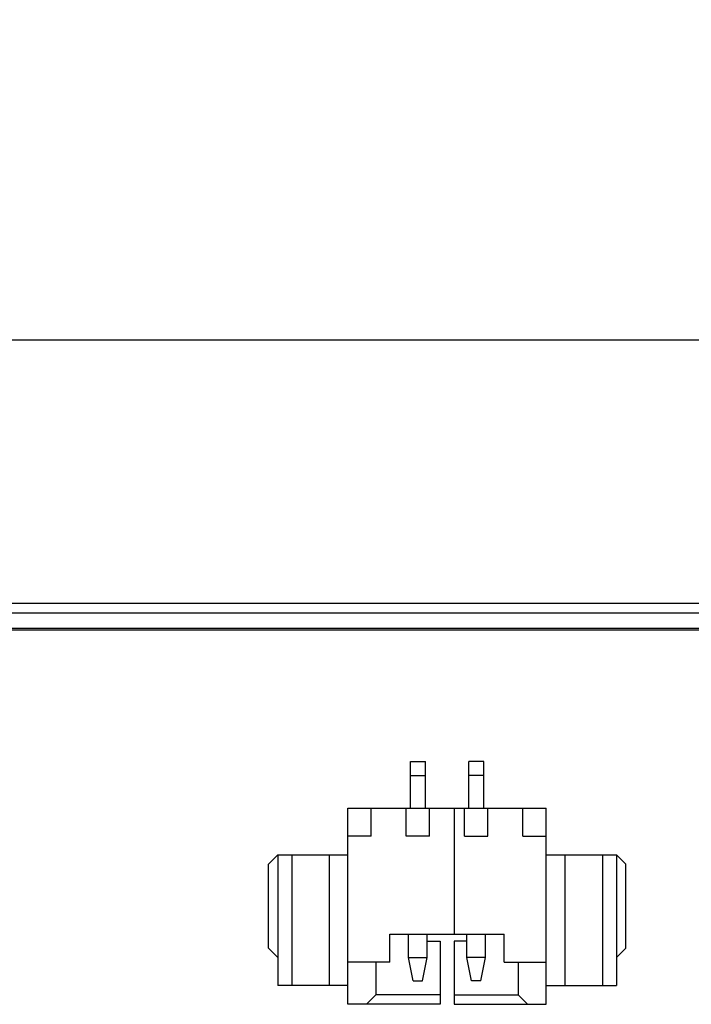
# Model space of a CAD drawing. Header units: millimetres. Extents: x 42 to 554, y 166 to 335.
# Tile 383 of 410: x 452 to 466, y 279 to 300. Entities that reach past the tile are written whole.
import ezdxf

# ---------------------------------------------------------------- set-up
doc = ezdxf.new("R2010")
doc.units = ezdxf.units.MM
doc.header["$LTSCALE"] = 30.734
doc.header["$PDMODE"] = 3
doc.header["$PDSIZE"] = 0.3125
doc.layers.get('0').update_dxf_attribs({"linetype": 'CONTINUOUS'})
doc.layers.get('Defpoints').update_dxf_attribs({"linetype": 'CONTINUOUS'})
doc.layers.add('Dim', color=6, linetype='CONTINUOUS', lineweight=13)
doc.styles.get("Standard").update_dxf_attribs({"font": 'txt', "width": 0.8})
doc.dimstyles.new('ISO-25_WS', dxfattribs={"dimscale": 1.8, "dimtxt": 2.5, "dimasz": 1.5, "dimexe": 1.25, "dimexo": 0.625, "dimtad": 1, "dimdsep": 46, "dimtxsty": 'Standard', "dimcen": 2.5, "dimadec": 0, "dimazin": 0, "dimtfac": 1, "dimtmove": 0, "dimatfit": 3, "dimfxl": 1, "dimtolj": 1, "dimtzin": 0, "dimarcsym": 0})

# ---------------------------------------------------------------- blocks, each defined once
blk = doc.blocks.new('*D23')
at = {"layer": 'Defpoints', "color": 0}
for p in [(517.244, 303.524), (353.236, 285.714), (517.244, 285.714)]:
    blk.add_point(p, dxfattribs=at)
at = {"layer": 'Dim', "color": 0, "lineweight": -2}
for p, q in [((353.236, 286.839), (353.236, 305.774)), ((517.244, 286.839), (517.244, 305.774)), ((355.936, 303.524), (514.544, 303.524))]:
    blk.add_line(p, q, dxfattribs=at)
at = {"layer": 'Dim', "color": 0}
for points in [[(355.936, 303.974), (355.936, 303.074), (353.236, 303.524)], [(514.544, 303.074), (514.544, 303.974), (517.244, 303.524)]]:
    blk.add_solid(points, dxfattribs=at)
at = {"layer": 'Dim', "color": 0, "insert": (435.24, 306.899), "char_height": 4.5, "attachment_point": 5}
blk.add_mtext('\\A1;164(PCB)', dxfattribs=at)
blk = doc.blocks.new('*D25')
at = {"layer": 'Defpoints', "color": 0}
for p in [(517.244, 314.43), (353.244, 286.764), (517.244, 286.764)]:
    blk.add_point(p, dxfattribs=at)
at = {"layer": 'Dim', "color": 0, "lineweight": -2}
for p, q in [((353.244, 287.889), (353.244, 316.68)), ((517.244, 287.889), (517.244, 316.68)), ((355.944, 314.43), (514.544, 314.43))]:
    blk.add_line(p, q, dxfattribs=at)
at = {"layer": 'Dim', "color": 0}
for points in [[(355.944, 314.88), (355.944, 313.98), (353.244, 314.43)], [(514.544, 313.98), (514.544, 314.88), (517.244, 314.43)]]:
    blk.add_solid(points, dxfattribs=at)
at = {"layer": 'Dim', "color": 0, "insert": (435.244, 317.805), "char_height": 4.5, "attachment_point": 5}
blk.add_mtext('\\A1;164(LCD)', dxfattribs=at)
blk = doc.blocks.new('*D27')
at = {"layer": 'Defpoints', "color": 0}
for p in [(357.242, 292.936), (357.242, 282.715), (513.244, 282.714)]:
    blk.add_point(p, dxfattribs=at)
at = {"layer": 'Dim', "color": 0, "lineweight": -2}
for p, q in [((357.242, 283.84), (357.242, 295.186)), ((513.244, 283.839), (513.244, 295.186)), ((510.544, 292.936), (359.942, 292.936))]:
    blk.add_line(p, q, dxfattribs=at)
at = {"layer": 'Dim', "color": 0}
for points in [[(359.942, 293.386), (359.942, 292.486), (357.242, 292.936)], [(510.544, 292.486), (510.544, 293.386), (513.244, 292.936)]]:
    blk.add_solid(points, dxfattribs=at)
at = {"layer": 'Dim', "color": 0, "insert": (435.243, 296.311), "char_height": 4.5, "attachment_point": 5}
blk.add_mtext('\\A1;156', dxfattribs=at)

msp = doc.modelspace()

# ---------------------------------------------------------------- linework, layer by layer
at = {"linetype": 'Continuous'}
for p, q in [((353.104, 287.299), (517.384, 287.299)), ((353.304, 287.099), (517.184, 287.099)), ((353.244, 286.764), (480.244, 286.764)), ((479.144, 286.726), (354.244, 286.714)), ((460.034, 282.914), (460.034, 283.914)), ((460.034, 282.914), (460.034, 283.914)), ((460.034, 283.914), (460.354, 283.914)), ((460.034, 283.914), (460.354, 283.914)), ((460.354, 282.914), (460.354, 283.914)), ((460.354, 282.914), (460.354, 283.914)), ((461.284, 282.914), (461.284, 283.914)), ((461.604, 283.914), (461.284, 283.914)), ((461.604, 282.914), (461.604, 283.914)), ((460.034, 283.614), (460.354, 283.614)), ((460.034, 283.614), (460.354, 283.614)), ((461.604, 283.614), (461.284, 283.614)), ((458.694, 278.714), (458.694, 282.914)), ((458.694, 278.714), (458.694, 282.914)), ((458.694, 282.914), (460.969, 282.914)), ((458.694, 282.914), (462.944, 282.914)), ((459.194, 282.314), (459.194, 282.914)), ((459.194, 282.314), (459.194, 282.914)), ((459.944, 282.314), (459.944, 282.914)), ((459.944, 282.314), (459.944, 282.914)), ((460.444, 282.314), (460.444, 282.914)), ((460.444, 282.314), (460.444, 282.914)), ((460.969, 282.914), (460.969, 280.214)), ((461.194, 282.314), (461.194, 282.914)), ((461.694, 282.314), (461.694, 282.914)), ((462.444, 282.314), (462.444, 282.914)), ((462.944, 278.714), (462.944, 282.914)), ((459.194, 282.314), (458.694, 282.314)), ((459.194, 282.314), (458.694, 282.314)), ((460.444, 282.314), (459.944, 282.314)), ((460.444, 282.314), (459.944, 282.314)), ((461.194, 282.314), (461.694, 282.314)), ((462.444, 282.314), (462.944, 282.314)), ((457.194, 281.914), (456.994, 281.714)), ((457.194, 281.914), (456.994, 281.714)), ((457.194, 281.914), (457.194, 279.114)), ((457.194, 281.914), (457.194, 279.114)), ((457.194, 281.914), (458.694, 281.914)), ((457.194, 281.914), (458.694, 281.914)), ((457.494, 281.914), (457.494, 279.114)), ((457.494, 281.914), (457.494, 279.114)), ((458.294, 281.914), (458.294, 279.114)), ((458.294, 281.914), (458.294, 279.114)), ((462.944, 281.914), (464.444, 281.914)), ((463.344, 281.914), (463.344, 279.114)), ((464.144, 281.914), (464.144, 279.114)), ((464.444, 281.914), (464.444, 279.114)), ((464.444, 281.914), (464.644, 281.714)), ((456.994, 279.914), (456.994, 281.714)), ((456.994, 279.914), (456.994, 281.714)), ((464.644, 279.914), (464.644, 281.714)), ((459.594, 279.614), (459.594, 280.214)), ((459.594, 279.614), (459.594, 280.214)), ((459.594, 280.214), (460.969, 280.214)), ((459.594, 280.214), (462.044, 280.214)), ((459.994, 279.714), (459.994, 280.214)), ((459.994, 279.714), (459.994, 280.214)), ((460.394, 279.714), (460.394, 280.214)), ((460.394, 279.714), (460.394, 280.214)), ((461.244, 279.714), (461.244, 280.214)), ((461.644, 279.714), (461.644, 280.214)), ((462.044, 279.614), (462.044, 280.214)), ((460.394, 280.064), (460.669, 280.064)), ((460.394, 280.064), (460.669, 280.064)), ((460.669, 280.064), (460.669, 278.714)), ((460.669, 280.064), (460.669, 278.714)), ((460.969, 280.064), (460.969, 278.714)), ((461.244, 280.064), (460.969, 280.064)), ((456.994, 279.914), (457.194, 279.714)), ((456.994, 279.914), (457.194, 279.714)), ((464.644, 279.914), (464.444, 279.714)), ((459.594, 279.614), (458.694, 279.614)), ((459.594, 279.614), (458.694, 279.614)), ((459.294, 279.614), (459.294, 278.914)), ((459.294, 279.614), (459.294, 278.914)), ((460.094, 279.214), (459.994, 279.714)), ((460.094, 279.214), (459.994, 279.714)), ((459.994, 279.714), (460.394, 279.714)), ((459.994, 279.714), (460.394, 279.714)), ((460.294, 279.214), (460.394, 279.714)), ((460.294, 279.214), (460.394, 279.714)), ((461.344, 279.214), (461.244, 279.714)), ((461.644, 279.714), (461.244, 279.714)), ((461.544, 279.214), (461.644, 279.714)), ((462.044, 279.614), (462.944, 279.614)), ((462.344, 279.614), (462.344, 278.914)), ((458.694, 279.114), (457.194, 279.114)), ((458.694, 279.114), (457.194, 279.114)), ((460.094, 279.214), (460.294, 279.214)), ((460.094, 279.214), (460.294, 279.214)), ((461.544, 279.214), (461.344, 279.214)), ((462.944, 279.114), (464.444, 279.114)), ((459.094, 278.714), (459.294, 278.914)), ((459.094, 278.714), (459.294, 278.914)), ((460.669, 278.914), (459.294, 278.914)), ((460.669, 278.914), (459.294, 278.914)), ((460.969, 278.914), (462.344, 278.914)), ((462.544, 278.714), (462.344, 278.914)), ((460.669, 278.714), (458.694, 278.714)), ((460.669, 278.714), (458.694, 278.714)), ((460.969, 278.714), (462.944, 278.714))]:
    msp.add_line(p, q, dxfattribs=at)

# ---------------------------------------------------------------- dimensions: what is measured, and where the dimension line sits
at = {"layer": 'Dim'}
for base, p1, p2, text, override, picture, middle in [((517.244, 314.43), (353.244, 286.764), (517.244, 286.764), '<>(LCD)', {"dimgap": 0.625, "dimtad": 1, "dimjust": 0, "dimdec": 2, "dimlfac": 1, "dimpost": '<>', "dimse1": 0, "dimse2": 0, "dimsd1": 0, "dimsd2": 0, "dimtofl": 1, "dimtvp": 0.1}, '*D25', (435.244, 314.43)), ((517.244, 303.524), (353.236, 285.714), (517.244, 285.714), '<>(PCB)', {"dimdec": 1, "dimpost": '<>', "dimtvp": 0.1}, '*D23', (435.24, 303.524))]:
    dim = msp.add_linear_dim(base=base, p1=p1, p2=p2, text=text, dimstyle='ISO-25_WS', override=override, dxfattribs=at)
    dim.commit()
    dim.dimension.update_dxf_attribs({"geometry": picture, "text_midpoint": middle, "dimtype": 160})
dim = msp.add_linear_dim(base=(357.242, 292.936), p1=(513.244, 282.714), p2=(357.242, 282.715), dimstyle='ISO-25_WS', dxfattribs=at)
dim.commit()
dim.dimension.update_dxf_attribs({"geometry": '*D27', "text_midpoint": (435.243, 296.311)})

doc.saveas('drawing.dxf')
